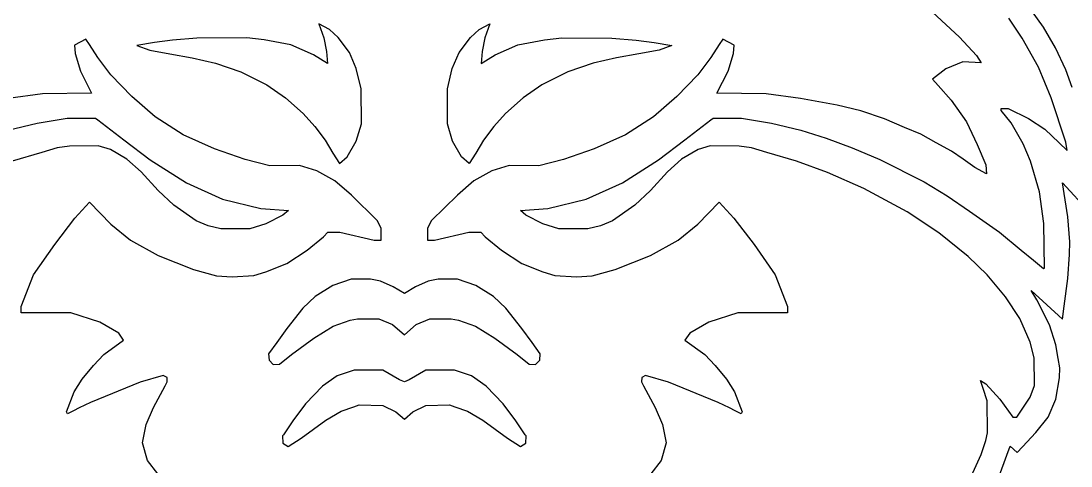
# Model space of a CAD drawing. Extents: x 1377389 to 1380723, y 1168351 to 1170484.
# Drawn here: x 1379081.4 to 1379091.8, y 1170297.92 to 1170302.32 of the extents above; entities that cross this region are included whole.
import ezdxf

# ---------------------------------------------------------------- set-up
doc = ezdxf.new("R2010")
doc.units = 0
doc.layers.add('B_Text', color=7, linetype='Continuous')

msp = doc.modelspace()

# ---------------------------------------------------------------- linework, layer by layer
at = {"layer": 'B_Text'}
for p, q in [((1379091.525, 1170302.263), (1379091.311, 1170302.563)), ((1379090.425, 1170302.41), (1379090.694, 1170302.164)), ((1379091.314, 1170302.154), (1379091.181, 1170302.351)), ((1379091.645, 1170302.057), (1379091.525, 1170302.263)), ((1379082.038, 1170302.145), (1379081.925, 1170302.084)), ((1379081.925, 1170302.084), (1379081.932, 1170302)), ((1379082.073, 1170302.09), (1379082.038, 1170302.145)), ((1379082.156, 1170301.962), (1379082.073, 1170302.09)), ((1379088.312, 1170302.09), (1379088.229, 1170301.962)), ((1379088.347, 1170302.145), (1379088.312, 1170302.09)), ((1379088.46, 1170302.084), (1379088.347, 1170302.145)), ((1379088.453, 1170302), (1379088.46, 1170302.084)), ((1379090.694, 1170302.164), (1379090.86, 1170301.982)), ((1379091.475, 1170301.867), (1379091.314, 1170302.154)), ((1379081.932, 1170302), (1379081.983, 1170301.827)), ((1379088.402, 1170301.827), (1379088.453, 1170302)), ((1379090.86, 1170301.982), (1379090.907, 1170301.91)), ((1379091.747, 1170301.841), (1379091.645, 1170302.057)), ((1379082.286, 1170301.792), (1379082.156, 1170301.962)), ((1379088.229, 1170301.962), (1379088.099, 1170301.792)), ((1379090.725, 1170301.918), (1379090.557, 1170301.849)), ((1379090.907, 1170301.91), (1379090.725, 1170301.918)), ((1379081.983, 1170301.827), (1379082.095, 1170301.61)), ((1379082.493, 1170301.577), (1379082.286, 1170301.792)), ((1379088.099, 1170301.792), (1379087.892, 1170301.577)), ((1379088.29, 1170301.61), (1379088.402, 1170301.827)), ((1379090.557, 1170301.849), (1379090.424, 1170301.749)), ((1379091.6, 1170301.563), (1379091.475, 1170301.867)), ((1379091.81, 1170301.665), (1379091.747, 1170301.841)), ((1379090.424, 1170301.749), (1379090.481, 1170301.686)), ((1379090.481, 1170301.686), (1379090.611, 1170301.539)), ((1379081.607, 1170301.602), (1379081.267, 1170301.556)), ((1379082.095, 1170301.61), (1379081.607, 1170301.602)), ((1379082.725, 1170301.373), (1379082.493, 1170301.577)), ((1379087.892, 1170301.577), (1379087.66, 1170301.373)), ((1379088.778, 1170301.602), (1379088.29, 1170301.61)), ((1379089.118, 1170301.556), (1379088.778, 1170301.602)), ((1379091.747, 1170301.125), (1379091.6, 1170301.563)), ((1379089.482, 1170301.491), (1379089.118, 1170301.556)), ((1379089.714, 1170301.434), (1379089.482, 1170301.491)), ((1379090.611, 1170301.539), (1379090.761, 1170301.325)), ((1379091.104, 1170301.436), (1379091.104, 1170301.458)), ((1379091.104, 1170301.458), (1379091.175, 1170301.458)), ((1379091.175, 1170301.458), (1379091.377, 1170301.358)), ((1379081.556, 1170301.311), (1379081.851, 1170301.361)), ((1379081.851, 1170301.361), (1379082.134, 1170301.36)), ((1379082.134, 1170301.36), (1379082.155, 1170301.345)), ((1379083, 1170301.196), (1379082.725, 1170301.373)), ((1379087.66, 1170301.373), (1379087.385, 1170301.196)), ((1379088.23, 1170301.345), (1379088.251, 1170301.36)), ((1379088.251, 1170301.36), (1379088.534, 1170301.361)), ((1379088.534, 1170301.361), (1379088.829, 1170301.311)), ((1379089.951, 1170301.355), (1379089.714, 1170301.434)), ((1379090.149, 1170301.27), (1379089.951, 1170301.355)), ((1379091.203, 1170301.314), (1379091.104, 1170301.436)), ((1379091.377, 1170301.358), (1379091.539, 1170301.252)), ((1379081.264, 1170301.241), (1379081.556, 1170301.311)), ((1379082.155, 1170301.345), (1379082.415, 1170301.148)), ((1379087.97, 1170301.148), (1379088.23, 1170301.345)), ((1379088.829, 1170301.311), (1379089.121, 1170301.241)), ((1379090.308, 1170301.202), (1379090.149, 1170301.27)), ((1379090.761, 1170301.325), (1379090.869, 1170301.101)), ((1379091.322, 1170301.106), (1379091.203, 1170301.314)), ((1379091.539, 1170301.252), (1379091.679, 1170301.118)), ((1379082.415, 1170301.148), (1379082.676, 1170300.95)), ((1379083.313, 1170301.059), (1379083, 1170301.196)), ((1379087.385, 1170301.196), (1379087.072, 1170301.059)), ((1379087.71, 1170300.95), (1379087.97, 1170301.148)), ((1379089.121, 1170301.241), (1379089.371, 1170301.165)), ((1379089.371, 1170301.165), (1379089.63, 1170301.069)), ((1379090.46, 1170301.118), (1379090.308, 1170301.202)), ((1379081.752, 1170301.067), (1379081.602, 1170301.023)), ((1379081.875, 1170301.084), (1379081.752, 1170301.067)), ((1379082.161, 1170301.088), (1379081.875, 1170301.084)), ((1379082.283, 1170301.05), (1379082.161, 1170301.088)), ((1379082.445, 1170300.956), (1379082.283, 1170301.05)), ((1379083.615, 1170300.952), (1379083.313, 1170301.059)), ((1379087.072, 1170301.059), (1379086.77, 1170300.952)), ((1379088.102, 1170301.05), (1379087.94, 1170300.956)), ((1379088.224, 1170301.088), (1379088.102, 1170301.05)), ((1379088.511, 1170301.084), (1379088.224, 1170301.088)), ((1379088.633, 1170301.067), (1379088.511, 1170301.084)), ((1379088.783, 1170301.023), (1379088.633, 1170301.067)), ((1379089.63, 1170301.069), (1379089.903, 1170300.951)), ((1379090.613, 1170301.034), (1379090.46, 1170301.118)), ((1379090.869, 1170301.101), (1379090.953, 1170300.899)), ((1379091.395, 1170300.937), (1379091.322, 1170301.106)), ((1379091.679, 1170301.118), (1379091.76, 1170301.04)), ((1379091.76, 1170301.04), (1379091.747, 1170301.125)), ((1379081.602, 1170301.023), (1379081.308, 1170300.936)), ((1379082.585, 1170300.831), (1379082.445, 1170300.956)), ((1379082.676, 1170300.95), (1379083.033, 1170300.72)), ((1379083.86, 1170300.889), (1379083.615, 1170300.952)), ((1379086.77, 1170300.952), (1379086.525, 1170300.889)), ((1379087.353, 1170300.72), (1379087.71, 1170300.95)), ((1379087.94, 1170300.956), (1379087.8, 1170300.831)), ((1379089.077, 1170300.936), (1379088.783, 1170301.023)), ((1379089.903, 1170300.951), (1379090.343, 1170300.731)), ((1379090.729, 1170300.954), (1379090.613, 1170301.034)), ((1379090.845, 1170300.874), (1379090.729, 1170300.954)), ((1379084.153, 1170300.892), (1379083.86, 1170300.889)), ((1379084.326, 1170300.841), (1379084.153, 1170300.892)), ((1379084.505, 1170300.741), (1379084.326, 1170300.841)), ((1379086.059, 1170300.841), (1379085.88, 1170300.741)), ((1379086.232, 1170300.892), (1379086.059, 1170300.841)), ((1379086.525, 1170300.889), (1379086.232, 1170300.892)), ((1379089.385, 1170300.823), (1379089.077, 1170300.936)), ((1379090.96, 1170300.809), (1379090.845, 1170300.874)), ((1379090.953, 1170300.899), (1379090.96, 1170300.809)), ((1379091.486, 1170300.633), (1379091.395, 1170300.937)), ((1379082.754, 1170300.646), (1379082.585, 1170300.831)), ((1379084.668, 1170300.598), (1379084.505, 1170300.741)), ((1379085.88, 1170300.741), (1379085.718, 1170300.598)), ((1379087.8, 1170300.831), (1379087.631, 1170300.646)), ((1379089.745, 1170300.664), (1379089.385, 1170300.823)), ((1379090.343, 1170300.731), (1379090.571, 1170300.593)), ((1379082.91, 1170300.499), (1379082.754, 1170300.646)), ((1379083.033, 1170300.72), (1379083.391, 1170300.56)), ((1379086.994, 1170300.56), (1379087.353, 1170300.72)), ((1379087.631, 1170300.646), (1379087.475, 1170300.499)), ((1379090.175, 1170300.433), (1379089.745, 1170300.664)), ((1379091.529, 1170300.319), (1379091.486, 1170300.633)), ((1379091.766, 1170300.383), (1379091.713, 1170300.721)), ((1379091.713, 1170300.721), (1379091.981, 1170300.431)), ((1379081.929, 1170300.372), (1379082.074, 1170300.53)), ((1379082.074, 1170300.53), (1379082.284, 1170300.311)), ((1379083.391, 1170300.56), (1379083.771, 1170300.466)), ((1379084.922, 1170300.349), (1379084.668, 1170300.598)), ((1379085.718, 1170300.598), (1379085.463, 1170300.349)), ((1379086.614, 1170300.466), (1379086.994, 1170300.56)), ((1379088.101, 1170300.311), (1379088.311, 1170300.53)), ((1379088.311, 1170300.53), (1379088.456, 1170300.372)), ((1379090.571, 1170300.593), (1379090.79, 1170300.441)), ((1379083.129, 1170300.346), (1379082.91, 1170300.499)), ((1379083.771, 1170300.466), (1379084.044, 1170300.446)), ((1379084.044, 1170300.446), (1379083.99, 1170300.401)), ((1379086.342, 1170300.446), (1379086.614, 1170300.466)), ((1379086.395, 1170300.401), (1379086.342, 1170300.446)), ((1379087.475, 1170300.499), (1379087.256, 1170300.346)), ((1379090.487, 1170300.227), (1379090.175, 1170300.433)), ((1379090.79, 1170300.441), (1379091.088, 1170300.234)), ((1379081.729, 1170300.11), (1379081.929, 1170300.372)), ((1379083.249, 1170300.296), (1379083.129, 1170300.346)), ((1379083.822, 1170300.314), (1379083.661, 1170300.267)), ((1379083.99, 1170300.401), (1379083.822, 1170300.314)), ((1379084.963, 1170300.273), (1379084.922, 1170300.349)), ((1379085.463, 1170300.349), (1379085.423, 1170300.273)), ((1379086.564, 1170300.314), (1379086.395, 1170300.401)), ((1379086.724, 1170300.267), (1379086.564, 1170300.314)), ((1379087.256, 1170300.346), (1379087.137, 1170300.296)), ((1379088.456, 1170300.372), (1379088.657, 1170300.11)), ((1379091.533, 1170299.875), (1379091.529, 1170300.319)), ((1379091.784, 1170300.138), (1379091.766, 1170300.383)), ((1379082.284, 1170300.311), (1379082.48, 1170300.154)), ((1379083.374, 1170300.266), (1379083.249, 1170300.296)), ((1379083.661, 1170300.267), (1379083.374, 1170300.266)), ((1379084.393, 1170300.188), (1379084.434, 1170300.232)), ((1379084.434, 1170300.232), (1379084.553, 1170300.232)), ((1379084.553, 1170300.232), (1379084.895, 1170300.154)), ((1379084.963, 1170300.155), (1379084.963, 1170300.273)), ((1379085.423, 1170300.273), (1379085.422, 1170300.155)), ((1379085.49, 1170300.154), (1379085.832, 1170300.232)), ((1379085.832, 1170300.232), (1379085.951, 1170300.232)), ((1379085.951, 1170300.232), (1379085.992, 1170300.188)), ((1379087.011, 1170300.266), (1379086.724, 1170300.267)), ((1379087.137, 1170300.296), (1379087.011, 1170300.266)), ((1379087.905, 1170300.154), (1379088.101, 1170300.311)), ((1379090.778, 1170299.993), (1379090.487, 1170300.227)), ((1379091.088, 1170300.234), (1379091.303, 1170300.056)), ((1379081.52, 1170299.811), (1379081.729, 1170300.11)), ((1379082.48, 1170300.154), (1379082.753, 1170300.001)), ((1379084.231, 1170300.055), (1379084.393, 1170300.188)), ((1379084.895, 1170300.154), (1379084.963, 1170300.155)), ((1379085.422, 1170300.155), (1379085.49, 1170300.154)), ((1379085.992, 1170300.188), (1379086.154, 1170300.055)), ((1379087.632, 1170300.001), (1379087.905, 1170300.154)), ((1379088.657, 1170300.11), (1379088.866, 1170299.811)), ((1379091.781, 1170300.012), (1379091.784, 1170300.138)), ((1379082.753, 1170300.001), (1379083.105, 1170299.862)), ((1379084.03, 1170299.923), (1379084.231, 1170300.055)), ((1379086.154, 1170300.055), (1379086.355, 1170299.923)), ((1379087.28, 1170299.862), (1379087.632, 1170300.001)), ((1379091.303, 1170300.056), (1379091.425, 1170299.955)), ((1379091.764, 1170299.773), (1379091.781, 1170300.012)), ((1379083.819, 1170299.839), (1379084.03, 1170299.923)), ((1379086.355, 1170299.923), (1379086.566, 1170299.839)), ((1379090.966, 1170299.809), (1379090.778, 1170299.993)), ((1379091.425, 1170299.955), (1379091.523, 1170299.874)), ((1379081.397, 1170299.496), (1379081.52, 1170299.811)), ((1379083.105, 1170299.862), (1379083.333, 1170299.801)), ((1379083.333, 1170299.801), (1379083.486, 1170299.791)), ((1379083.486, 1170299.791), (1379083.702, 1170299.805)), ((1379083.702, 1170299.805), (1379083.819, 1170299.839)), ((1379086.566, 1170299.839), (1379086.683, 1170299.805)), ((1379086.683, 1170299.805), (1379086.899, 1170299.791)), ((1379086.899, 1170299.791), (1379087.052, 1170299.801)), ((1379087.052, 1170299.801), (1379087.28, 1170299.862)), ((1379088.866, 1170299.811), (1379088.988, 1170299.496)), ((1379091.149, 1170299.594), (1379090.966, 1170299.809)), ((1379091.523, 1170299.874), (1379091.533, 1170299.875)), ((1379084.484, 1170299.706), (1379084.31, 1170299.595)), ((1379084.666, 1170299.767), (1379084.484, 1170299.706)), ((1379084.857, 1170299.766), (1379084.666, 1170299.767)), ((1379084.956, 1170299.747), (1379084.857, 1170299.766)), ((1379085.083, 1170299.692), (1379084.956, 1170299.747)), ((1379085.193, 1170299.625), (1379085.083, 1170299.692)), ((1379085.302, 1170299.692), (1379085.193, 1170299.625)), ((1379085.43, 1170299.747), (1379085.302, 1170299.692)), ((1379085.528, 1170299.766), (1379085.43, 1170299.747)), ((1379085.719, 1170299.767), (1379085.528, 1170299.766)), ((1379085.901, 1170299.706), (1379085.719, 1170299.767)), ((1379086.075, 1170299.595), (1379085.901, 1170299.706)), ((1379091.729, 1170299.499), (1379091.764, 1170299.773)), ((1379084.31, 1170299.595), (1379084.188, 1170299.481)), ((1379086.197, 1170299.481), (1379086.075, 1170299.595)), ((1379091.29, 1170299.379), (1379091.149, 1170299.594)), ((1379091.457, 1170299.564), (1379091.403, 1170299.656)), ((1379091.403, 1170299.656), (1379091.712, 1170299.371)), ((1379081.397, 1170299.433), (1379081.397, 1170299.496)), ((1379088.988, 1170299.496), (1379088.988, 1170299.433)), ((1379091.583, 1170299.315), (1379091.457, 1170299.564)), ((1379091.712, 1170299.371), (1379091.729, 1170299.499)), ((1379081.89, 1170299.434), (1379081.397, 1170299.433)), ((1379082.175, 1170299.343), (1379081.89, 1170299.434)), ((1379084.188, 1170299.481), (1379084.028, 1170299.28)), ((1379086.357, 1170299.28), (1379086.197, 1170299.481)), ((1379088.495, 1170299.434), (1379088.21, 1170299.343)), ((1379088.988, 1170299.433), (1379088.495, 1170299.434)), ((1379091.393, 1170299.143), (1379091.29, 1170299.379)), ((1379082.363, 1170299.233), (1379082.175, 1170299.343)), ((1379084.028, 1170299.28), (1379083.928, 1170299.139)), ((1379084.296, 1170299.184), (1379084.488, 1170299.303)), ((1379084.488, 1170299.303), (1379084.656, 1170299.362)), ((1379084.656, 1170299.362), (1379084.729, 1170299.375)), ((1379084.729, 1170299.375), (1379084.94, 1170299.374)), ((1379084.94, 1170299.374), (1379085.076, 1170299.319)), ((1379085.076, 1170299.319), (1379085.193, 1170299.217)), ((1379085.193, 1170299.217), (1379085.309, 1170299.319)), ((1379085.309, 1170299.319), (1379085.446, 1170299.374)), ((1379085.446, 1170299.374), (1379085.656, 1170299.375)), ((1379085.656, 1170299.375), (1379085.729, 1170299.362)), ((1379085.729, 1170299.362), (1379085.897, 1170299.303)), ((1379085.897, 1170299.303), (1379086.089, 1170299.184)), ((1379086.458, 1170299.139), (1379086.357, 1170299.28)), ((1379088.21, 1170299.343), (1379088.022, 1170299.233)), ((1379091.648, 1170299.118), (1379091.583, 1170299.315)), ((1379082.412, 1170299.164), (1379082.363, 1170299.233)), ((1379084.076, 1170299.021), (1379084.296, 1170299.184)), ((1379086.089, 1170299.184), (1379086.309, 1170299.021)), ((1379088.022, 1170299.233), (1379087.973, 1170299.164)), ((1379082.215, 1170299.022), (1379082.412, 1170299.164)), ((1379083.928, 1170299.139), (1379083.847, 1170299.027)), ((1379086.538, 1170299.027), (1379086.458, 1170299.139)), ((1379087.973, 1170299.164), (1379088.17, 1170299.022)), ((1379091.433, 1170298.989), (1379091.393, 1170299.143)), ((1379091.67, 1170298.983), (1379091.648, 1170299.118)), ((1379082.112, 1170298.914), (1379082.215, 1170299.022)), ((1379083.847, 1170299.027), (1379083.852, 1170298.966)), ((1379083.852, 1170298.966), (1379083.894, 1170298.923)), ((1379083.955, 1170298.926), (1379084.076, 1170299.021)), ((1379086.309, 1170299.021), (1379086.43, 1170298.926)), ((1379086.491, 1170298.923), (1379086.534, 1170298.966)), ((1379086.534, 1170298.966), (1379086.538, 1170299.027)), ((1379088.17, 1170299.022), (1379088.273, 1170298.914)), ((1379091.436, 1170298.716), (1379091.433, 1170298.989)), ((1379091.686, 1170298.888), (1379091.67, 1170298.983)), ((1379082.001, 1170298.777), (1379082.112, 1170298.914)), ((1379083.894, 1170298.923), (1379083.955, 1170298.926)), ((1379084.696, 1170298.868), (1379084.528, 1170298.81)), ((1379084.98, 1170298.867), (1379084.696, 1170298.868)), ((1379085.145, 1170298.771), (1379084.98, 1170298.867)), ((1379085.406, 1170298.867), (1379085.24, 1170298.771)), ((1379085.689, 1170298.868), (1379085.406, 1170298.867)), ((1379085.857, 1170298.81), (1379085.689, 1170298.868)), ((1379086.43, 1170298.926), (1379086.491, 1170298.923)), ((1379088.273, 1170298.914), (1379088.384, 1170298.777)), ((1379091.683, 1170298.791), (1379091.686, 1170298.888)), ((1379081.922, 1170298.652), (1379082.001, 1170298.777)), ((1379082.803, 1170298.813), (1379082.576, 1170298.747)), ((1379082.842, 1170298.794), (1379082.803, 1170298.813)), ((1379082.843, 1170298.751), (1379082.842, 1170298.794)), ((1379084.528, 1170298.81), (1379084.381, 1170298.709)), ((1379085.193, 1170298.751), (1379085.145, 1170298.771)), ((1379085.24, 1170298.771), (1379085.193, 1170298.751)), ((1379086.004, 1170298.709), (1379085.857, 1170298.81)), ((1379087.544, 1170298.794), (1379087.542, 1170298.751)), ((1379087.582, 1170298.813), (1379087.544, 1170298.794)), ((1379087.809, 1170298.747), (1379087.582, 1170298.813)), ((1379088.384, 1170298.777), (1379088.463, 1170298.652)), ((1379090.927, 1170298.685), (1379090.901, 1170298.763)), ((1379090.901, 1170298.763), (1379090.954, 1170298.732)), ((1379091.647, 1170298.579), (1379091.683, 1170298.791)), ((1379081.846, 1170298.454), (1379081.922, 1170298.652)), ((1379082.576, 1170298.747), (1379082.084, 1170298.548)), ((1379082.707, 1170298.496), (1379082.823, 1170298.713)), ((1379082.823, 1170298.713), (1379082.843, 1170298.751)), ((1379084.381, 1170298.709), (1379084.212, 1170298.532)), ((1379086.173, 1170298.532), (1379086.004, 1170298.709)), ((1379087.542, 1170298.751), (1379087.562, 1170298.713)), ((1379087.562, 1170298.713), (1379087.679, 1170298.496)), ((1379088.302, 1170298.548), (1379087.809, 1170298.747)), ((1379088.463, 1170298.652), (1379088.539, 1170298.454)), ((1379090.967, 1170298.562), (1379090.927, 1170298.685)), ((1379090.954, 1170298.732), (1379091.092, 1170298.578)), ((1379091.393, 1170298.599), (1379091.436, 1170298.716)), ((1379082.084, 1170298.548), (1379081.972, 1170298.492)), ((1379088.413, 1170298.492), (1379088.302, 1170298.548)), ((1379090.97, 1170298.247), (1379090.967, 1170298.562)), ((1379091.092, 1170298.578), (1379091.22, 1170298.402)), ((1379091.26, 1170298.402), (1379091.393, 1170298.599)), ((1379091.57, 1170298.401), (1379091.647, 1170298.579)), ((1379081.856, 1170298.435), (1379081.846, 1170298.454)), ((1379081.914, 1170298.463), (1379081.856, 1170298.435)), ((1379081.972, 1170298.492), (1379081.914, 1170298.463)), ((1379082.635, 1170298.327), (1379082.707, 1170298.496)), ((1379084.212, 1170298.532), (1379084.089, 1170298.365)), ((1379084.414, 1170298.37), (1379084.567, 1170298.46)), ((1379084.567, 1170298.46), (1379084.691, 1170298.503)), ((1379084.691, 1170298.503), (1379084.746, 1170298.522)), ((1379084.746, 1170298.522), (1379084.98, 1170298.518)), ((1379084.98, 1170298.518), (1379085.108, 1170298.454)), ((1379085.108, 1170298.454), (1379085.193, 1170298.383)), ((1379085.193, 1170298.383), (1379085.277, 1170298.454)), ((1379085.277, 1170298.454), (1379085.405, 1170298.518)), ((1379085.405, 1170298.518), (1379085.639, 1170298.522)), ((1379085.639, 1170298.522), (1379085.694, 1170298.503)), ((1379085.694, 1170298.503), (1379085.819, 1170298.46)), ((1379085.819, 1170298.46), (1379085.971, 1170298.37)), ((1379086.296, 1170298.365), (1379086.173, 1170298.532)), ((1379087.679, 1170298.496), (1379087.75, 1170298.327)), ((1379088.471, 1170298.463), (1379088.413, 1170298.492)), ((1379088.529, 1170298.435), (1379088.471, 1170298.463)), ((1379088.539, 1170298.454), (1379088.529, 1170298.435)), ((1379084.089, 1170298.365), (1379083.994, 1170298.225)), ((1379084.169, 1170298.194), (1379084.414, 1170298.37)), ((1379085.971, 1170298.37), (1379086.216, 1170298.194)), ((1379086.391, 1170298.225), (1379086.296, 1170298.365)), ((1379091.22, 1170298.402), (1379091.26, 1170298.402)), ((1379091.448, 1170298.25), (1379091.57, 1170298.401)), ((1379082.598, 1170298.147), (1379082.635, 1170298.327)), ((1379087.75, 1170298.327), (1379087.787, 1170298.147)), ((1379090.953, 1170298.171), (1379090.97, 1170298.247)), ((1379091.316, 1170298.108), (1379091.448, 1170298.25)), ((1379082.649, 1170297.971), (1379082.598, 1170298.147)), ((1379083.994, 1170298.225), (1379083.987, 1170298.216)), ((1379083.987, 1170298.216), (1379083.988, 1170298.145)), ((1379083.988, 1170298.145), (1379084.043, 1170298.11)), ((1379084.043, 1170298.11), (1379084.169, 1170298.194)), ((1379086.216, 1170298.194), (1379086.342, 1170298.11)), ((1379086.342, 1170298.11), (1379086.397, 1170298.145)), ((1379086.398, 1170298.216), (1379086.391, 1170298.225)), ((1379086.397, 1170298.145), (1379086.398, 1170298.216)), ((1379087.787, 1170298.147), (1379087.737, 1170297.971)), ((1379090.906, 1170298.031), (1379090.953, 1170298.171)), ((1379090.824, 1170297.85), (1379090.906, 1170298.031)), ((1379091.086, 1170297.818), (1379091.161, 1170298.025)), ((1379091.161, 1170298.025), (1379091.194, 1170298.114)), ((1379091.194, 1170298.114), (1379091.263, 1170298.05)), ((1379091.263, 1170298.05), (1379091.316, 1170298.108)), ((1379082.751, 1170297.841), (1379082.649, 1170297.971)), ((1379087.737, 1170297.971), (1379087.634, 1170297.841))]:
    msp.add_line(p, q, dxfattribs=at)
for points in [[(1379084.344, 1170302.295), (1379084.394, 1170302.156), (1379084.421, 1170302.022), (1379084.43, 1170301.902), (1379084.292, 1170301.987), (1379084.068, 1170302.088), (1379083.803, 1170302.136), (1379083.631, 1170302.156), (1379083.138, 1170302.155), (1379082.895, 1170302.133), (1379082.719, 1170302.112), (1379082.543, 1170302.081), (1379082.67, 1170302.036), (1379082.868, 1170301.997), (1379083.09, 1170301.959), (1379083.321, 1170301.906), (1379083.573, 1170301.819), (1379083.829, 1170301.691), (1379084.015, 1170301.564), (1379084.189, 1170301.406), (1379084.305, 1170301.28), (1379084.408, 1170301.143), (1379084.483, 1170301.015), (1379084.551, 1170300.912), (1379084.626, 1170300.979), (1379084.714, 1170301.134), (1379084.767, 1170301.304), (1379084.766, 1170301.652), (1379084.717, 1170301.852), (1379084.65, 1170302.011), (1379084.537, 1170302.16), (1379084.451, 1170302.239)], [(1379086.041, 1170302.295), (1379085.991, 1170302.156), (1379085.964, 1170302.022), (1379085.955, 1170301.902), (1379086.093, 1170301.987), (1379086.317, 1170302.088), (1379086.582, 1170302.136), (1379086.754, 1170302.156), (1379087.247, 1170302.155), (1379087.49, 1170302.133), (1379087.667, 1170302.112), (1379087.842, 1170302.081), (1379087.716, 1170302.036), (1379087.517, 1170301.997), (1379087.295, 1170301.959), (1379087.064, 1170301.906), (1379086.812, 1170301.819), (1379086.556, 1170301.691), (1379086.37, 1170301.564), (1379086.196, 1170301.406), (1379086.08, 1170301.28), (1379085.977, 1170301.143), (1379085.902, 1170301.015), (1379085.834, 1170300.912), (1379085.76, 1170300.979), (1379085.671, 1170301.134), (1379085.619, 1170301.304), (1379085.619, 1170301.652), (1379085.668, 1170301.852), (1379085.736, 1170302.011), (1379085.848, 1170302.16), (1379085.934, 1170302.239)]]:
    msp.add_lwpolyline(points, close=True, dxfattribs=at)

doc.saveas('drawing.dxf')
